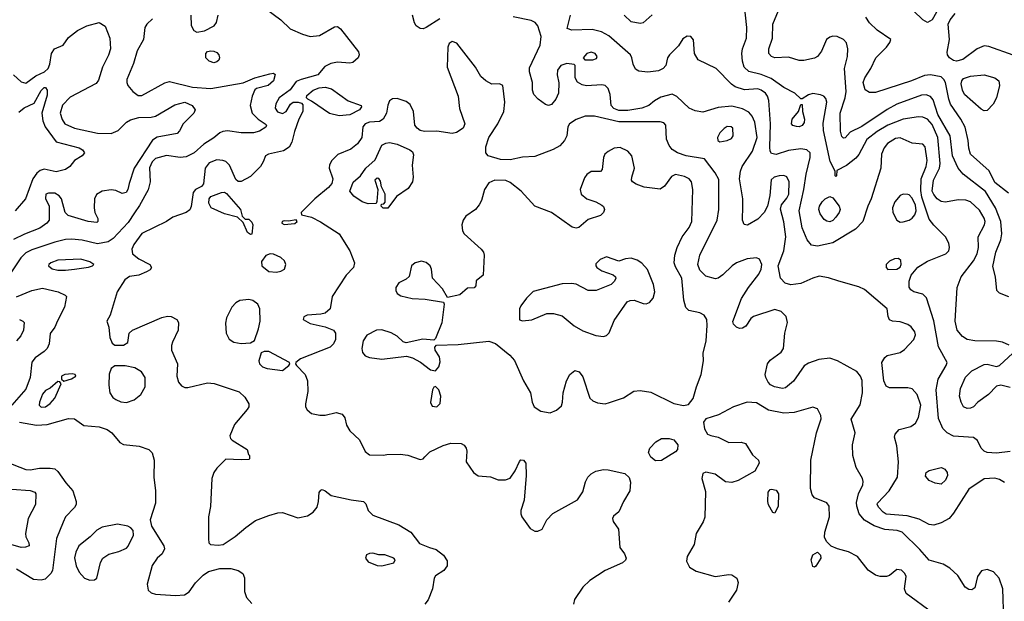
# Model space of a CAD drawing. Extents: x 1173029 to 1307123, y 522559 to 678521.
# Tile 292 of 623: x 1266446 to 1272887, y 533103 to 536905. Entities that reach past the tile are written whole.
import ezdxf

# ---------------------------------------------------------------- set-up
doc = ezdxf.new("R2010")
doc.units = 0

msp = doc.modelspace()

# ---------------------------------------------------------------- linework, layer by layer
at = {"layer": '0CON10XD'}
for points in [[(1268045, 536983.8), (1268154.1, 536904.1), (1268215.6, 536845.6), (1268295, 536810.5), (1268345, 536796), (1268407.4, 536802.6), (1268505, 536857.5), (1268525, 536860.8), (1268545, 536846.2), (1268663.1, 536695), (1268667.1, 536675), (1268660.8, 536655), (1268625, 536625.6), (1268605, 536620.6), (1268525, 536628.2), (1268480.7, 536619.3), (1268441.7, 536598.3), (1268395.9, 536544.1), (1268286.7, 536515), (1268255, 536500), (1268214.1, 536445.9), (1268143.6, 536395), (1268120.4, 536355), (1268117.1, 536327.1), (1268132.4, 536302.4), (1268165, 536292.8), (1268189.4, 536305), (1268217.1, 536352.9), (1268235, 536365.8), (1268267, 536367), (1268289.2, 536359.2), (1268298, 536348), (1268297.8, 536305), (1268270.8, 536255), (1268242.5, 536175), (1268226.5, 536103.5), (1268208, 536072), (1268171.7, 536048.3), (1268072.5, 536025), (1268053.3, 536015), (1268038.8, 535975), (1268020, 535945), (1267955, 535880.8), (1267895, 535848), (1267875, 535846.7), (1267859.5, 535859.5), (1267817.5, 535955), (1267795, 535977.5), (1267775, 535985.6), (1267735, 535988.5), (1267685, 535968.5), (1267658.8, 535935), (1267648.2, 535831.8), (1267634.5, 535815.5), (1267595, 535794.4), (1267581.5, 535775), (1267567.1, 535682.9), (1267558, 535662), (1267535.3, 535644.7), (1267446.6, 535613.4), (1267405, 535585.6)], [(1272918, 534778), (1272875, 534796.4), (1272835, 534803.6), (1272695, 534805.4), (1272644.7, 534814.7), (1272613.5, 534833.5), (1272578.9, 534875), (1272564.6, 534935), (1272578.1, 535155), (1272605.6, 535225), (1272685, 535328.9), (1272710, 535375), (1272718, 535415), (1272715.5, 535485), (1272758, 535565), (1272761.3, 535585), (1272755, 535607.1), (1272725, 535659.4), (1272665, 535713.3), (1272635, 535724.4), (1272585, 535726.9), (1272501.7, 535711.7), (1272475, 535716.5), (1272448.1, 535735), (1272425, 535761.4), (1272415.4, 535785), (1272423.4, 535855), (1272463.5, 535935), (1272466.4, 535965), (1272452.5, 536135), (1272415, 536220.7), (1272385, 536255.8), (1272355, 536268.4), (1272325, 536270.8), (1272225, 536255.3), (1272125, 536216.2), (1272055, 536174.7), (1271987.8, 536122.2), (1271935.2, 536024.8), (1271915, 535999.6), (1271855, 535952.1), (1271791.7, 535918.3), (1271790, 535885), (1271785, 535880), (1271780, 535885), (1271780, 535915), (1271748.2, 535978.2), (1271705, 536180), (1271701.9, 536228.1), (1271725.4, 536365), (1271719.8, 536389.8), (1271706, 536405), (1271684.5, 536414.5), (1271635, 536421.8), (1271605, 536414.4), (1271565, 536386.7), (1271555, 536387.5), (1271517.5, 536425), (1271445, 536462.2), (1271361.3, 536521.3), (1271297.4, 536547.4), (1271215, 536567.3), (1271185, 536594.2), (1271173.6, 536635), (1271169.5, 536685), (1271174.4, 536715), (1271200, 536785), (1271202.9, 536855), (1271184.4, 537014.4)], [(1272915.6, 535094.4), (1272855, 535116.2), (1272838, 535135), (1272829.4, 535225), (1272811.9, 535291.9), (1272831.3, 535385), (1272864.6, 535465), (1272871.8, 535505), (1272864, 535585), (1272829.7, 535675), (1272765, 535782.2), (1272618.1, 535895), (1272584.7, 535934.7), (1272549, 536015), (1272533.8, 536145), (1272452.4, 536285), (1272421.1, 536381.1), (1272403.4, 536403.4), (1272375, 536414.6), (1272345, 536412.5), (1272185, 536352.7), (1272120.9, 536319.1), (1271955, 536207.4), (1271879.5, 536170.5), (1271845, 536132), (1271835, 536130), (1271825, 536142), (1271814.6, 536175.4), (1271813.7, 536293.7), (1271847, 536395), (1271852.8, 536435), (1271840.8, 536585), (1271860.5, 536665), (1271862.5, 536715), (1271853.6, 536753.6), (1271836, 536775), (1271792.5, 536795), (1271765, 536796.9), (1271745, 536791.2), (1271724.6, 536775), (1271691.1, 536698.9), (1271665.8, 536665), (1271645, 536654.5), (1271575, 536638.1), (1271545, 536638.6), (1271475, 536660.8), (1271385, 536656.5), (1271362.9, 536665), (1271347.3, 536685), (1271346.2, 536715), (1271370, 536785), (1271373.7, 536876.3), (1271409.2, 536965)], [(1272443.3, 536955), (1272415, 536904), (1272385, 536886.2), (1272355, 536903.8), (1272293, 536963)], [(1267315, 536910), (1267276.7, 536875), (1267263.5, 536855), (1267254.6, 536775.4), (1267215, 536702.5), (1267191.1, 536618.9), (1267146.5, 536515), (1267145.6, 536495), (1267153.3, 536475), (1267186, 536435), (1267220.2, 536410.2), (1267245, 536408.9), (1267395, 536493.1), (1267425, 536500.6), (1267575, 536463.7), (1267695, 536454.6), (1267907.5, 536492.5), (1267983.3, 536525), (1268081.7, 536551.7), (1268106.4, 536556.4), (1268117, 536547), (1268106.5, 536505), (1268071.4, 536475), (1267995.6, 536454.4), (1267984.3, 536445.7), (1267965.5, 536404.5), (1267952.5, 536345), (1267965.5, 536295), (1268005.7, 536255.7), (1268050.8, 536225), (1268059.2, 536215), (1268056.6, 536203.4), (1268013.9, 536176.1), (1267974.6, 536165.4), (1267895, 536165.4), (1267805, 536177.7), (1267775, 536173.6), (1267754.2, 536165), (1267715, 536132.1), (1267649.5, 536090.5), (1267586.7, 536035), (1267535, 536008), (1267495, 536004), (1267405, 536018.2), (1267335, 535998.4), (1267311.4, 535975), (1267294.2, 535935.8), (1267298.2, 535845), (1267286.5, 535793.5), (1267230.1, 535689.9), (1267197.6, 535642.4), (1267155, 535580), (1267057.3, 535475), (1267025, 535453.2), (1266955, 535440), (1266855, 535463.3), (1266785, 535470.3), (1266745, 535467.1), (1266675, 535451.2), (1266525, 535401.6), (1266485, 535380.4), (1266452.5, 535347.5), (1266370.8, 535225)], [(1267564.3, 536935), (1267567.1, 536867.1), (1267583.8, 536835), (1267605, 536823.9), (1267655, 536833.2), (1267718.8, 536865), (1267734.1, 536885.9), (1267744, 536935)], [(1269195, 536910.6), (1269105, 536854.4), (1269085, 536845.6), (1269065, 536847.1), (1269040, 536865), (1269028, 536885), (1269016, 536935)], [(1272888.8, 533878.8), (1272855, 533900), (1272825, 533907.1), (1272755, 533904.4), (1272655, 533836.9), (1272555, 533680), (1272525.5, 533644.5), (1272475, 533615.8), (1272425, 533600), (1272395, 533604.2), (1272330.8, 533640.8), (1272250.5, 533660.5), (1272115, 533672.2), (1272093.6, 533685), (1272066.1, 533715), (1272056, 533735), (1272057.3, 533745), (1272134.8, 533825.2), (1272188.9, 533915), (1272195.8, 534015), (1272185, 534120), (1272168.6, 534175), (1272172.5, 534195), (1272198.8, 534225), (1272275, 534245.4), (1272305, 534267.8), (1272325.3, 534305), (1272341.1, 534385), (1272317.5, 534455), (1272285, 534490.9), (1272255, 534497.9), (1272135, 534499.2), (1272115, 534508.8), (1272099.5, 534545), (1272086.6, 534663.4), (1272105, 534696), (1272120.4, 534709.6), (1272205, 534729.1), (1272235, 534749.4), (1272294.4, 534815), (1272305.4, 534844.6), (1272302.5, 534865), (1272277.9, 534897.9), (1272255, 534913.3), (1272205, 534930), (1272155, 534934.3), (1272135, 534943.8), (1272126.2, 534965), (1272120, 535015), (1271971.5, 535141.5), (1271935, 535159.1), (1271804, 535195), (1271737.4, 535217.4), (1271675, 535227.5), (1271635, 535216.4), (1271555, 535179.6), (1271491.1, 535171.1), (1271453, 535183), (1271423.3, 535215), (1271407.9, 535295), (1271443.8, 535395), (1271457.1, 535485), (1271443.7, 535583.7), (1271422.8, 535667.2), (1271430, 535695), (1271465, 535739.4), (1271476.5, 535765), (1271479.4, 535845), (1271465, 535877.5), (1271445, 535887.1), (1271415, 535885.3), (1271381.4, 535875), (1271362.2, 535857.8), (1271352.7, 535755), (1271336.9, 535685), (1271315.2, 535644.8), (1271275, 535601.1), (1271207.6, 535562.4), (1271185, 535566.2), (1271174.5, 535594.5), (1271176.5, 535685), (1271175.4, 535735), (1271154.7, 535864.7), (1271162.1, 535915), (1271172.1, 535945), (1271238.8, 536045), (1271270.3, 536135), (1271254.8, 536234.8), (1271236.6, 536275), (1271215, 536300.8), (1271175, 536323.4), (1271105, 536338.8), (1271015, 536331.7), (1270915, 536301.6), (1270865, 536308.5), (1270825, 536327.7), (1270745, 536403.8), (1270715, 536418.2), (1270640.8, 536399.2), (1270597.5, 536375), (1270560.8, 536345), (1270515, 536326.9), (1270425, 536312.5), (1270365, 536312.2), (1270333.1, 536325), (1270314.5, 536345), (1270309.5, 536415), (1270295.5, 536455.5), (1270275, 536476), (1270255, 536480), (1270153, 536473), (1270125, 536478.8), (1270095, 536496.7), (1270080, 536525), (1270080, 536605), (1270072.5, 536612.5), (1270025, 536618.1), (1269985, 536606.5), (1269963.9, 536576.1), (1269962.2, 536545), (1269973, 536493), (1269971.4, 536425), (1269952.2, 536385), (1269925, 536351.4), (1269905, 536344.4), (1269885, 536350.5), (1269836.9, 536385), (1269808.6, 536415), (1269801.1, 536445), (1269800.6, 536495), (1269780.9, 536565), (1269780.2, 536589.8), (1269851.2, 536738.8), (1269858.2, 536795), (1269835, 536864.2), (1269816.8, 536886.8), (1269790.8, 536900.8), (1269675, 536923.8)], [(1272925, 534081.5), (1272835, 534071.8), (1272775, 534076.4), (1272755, 534083.5), (1272735.5, 534105), (1272710.6, 534155), (1272685, 534174.4), (1272555, 534181.4), (1272513.2, 534203.2), (1272485, 534232), (1272457.4, 534297.4), (1272440.4, 534485), (1272454.6, 534555.4), (1272507.5, 534645), (1272513.3, 534665), (1272457, 534767), (1272426.8, 534936.8), (1272377, 535087), (1272355, 535111.4), (1272295, 535126.9), (1272275, 535139.2), (1272265.5, 535155.5), (1272264.7, 535195), (1272277.3, 535235), (1272322, 535288), (1272385, 535326), (1272505, 535374.5), (1272523.1, 535395), (1272528.6, 535415), (1272524.4, 535445), (1272503.1, 535485), (1272425, 535560.9), (1272395, 535600), (1272347.6, 535745), (1272341.6, 535788.4), (1272343.2, 535865), (1272375, 535946.2), (1272381.5, 535985), (1272369.4, 536075), (1272355, 536090.8), (1272285, 536098.2), (1272205, 536133.2), (1272175, 536127.7), (1272123.6, 536096.4), (1272101.7, 536068.3), (1272084.1, 536025.9), (1272078.5, 535935), (1272016.7, 535733.3), (1271993.8, 535685), (1271960.6, 535585), (1271914.1, 535535.9), (1271765, 535446.2), (1271665, 535425.5), (1271625, 535431.4), (1271596.8, 535466.8), (1271565.2, 535545.2), (1271544.7, 535654.7), (1271575.4, 535795), (1271590, 535895), (1271617.8, 536005), (1271616.9, 536035), (1271596.2, 536055), (1271555, 536061.8), (1271475, 536050.3), (1271395, 536023.8), (1271365, 536029.4), (1271355.4, 536045.4), (1271352.6, 536072.6), (1271358.3, 536225), (1271345.9, 536375.9), (1271337.3, 536405), (1271323.8, 536425), (1271296.5, 536445), (1271275, 536452.2), (1271187.4, 536447.4), (1271125.9, 536465.9), (1271102.7, 536482.7), (1271002.9, 536585), (1270885, 536642.2), (1270860, 536685), (1270852.8, 536772.8), (1270835.4, 536795.4), (1270812.2, 536797.8), (1270785, 536780.8), (1270755, 536734), (1270696, 536675), (1270684, 536655), (1270672, 536605), (1270656, 536585), (1270625, 536570.5), (1270555, 536561.5), (1270495, 536568.9), (1270475, 536580.8), (1270458.1, 536615), (1270451.1, 536655), (1270441.1, 536675), (1270300.6, 536800.6), (1270252.9, 536825), (1270190.9, 536840.9), (1270056.9, 536836.9), (1270026.7, 536846.7), (1270048.2, 536935)], [(1270583.7, 536936.3), (1270525, 536884), (1270505, 536880), (1270445, 536892.2), (1270399.4, 536935)], [(1272915, 535770.5), (1272825, 535840), (1272787, 535917), (1272666.8, 536025), (1272654.2, 536064.2), (1272650.9, 536115), (1272631.5, 536201.5), (1272602.9, 536255), (1272535, 536352.2), (1272523.3, 536385), (1272502, 536495), (1272492.5, 536515), (1272475, 536531.8), (1272405, 536544.1), (1272365, 536540), (1272280, 536505), (1272045, 536428.5), (1272005, 536428.9), (1271976.9, 536446.9), (1271963.5, 536493.5), (1271974.2, 536525), (1272013.9, 536585), (1272047.5, 536655), (1272116.7, 536725), (1272138.9, 536755), (1272144.4, 536775), (1272056, 536836), (1272005.2, 536885.2), (1271980.8, 536920.8)], [(1272944.2, 536674.2), (1272785, 536730), (1272755, 536735.3), (1272708.5, 536715), (1272615.9, 536644.1), (1272575, 536633.8), (1272555, 536637.7), (1272529.5, 536655), (1272516.4, 536675), (1272513.8, 536693.8), (1272528.4, 536775), (1272518.9, 536875), (1272533.3, 536905), (1272565.3, 536944.7)], [(1266405, 536545.6), (1266455, 536498.5), (1266485, 536490.5), (1266551.3, 536538.7), (1266607.7, 536565), (1266632.4, 536585), (1266643.6, 536615), (1266652.9, 536685), (1266673.6, 536715), (1266730.5, 536739.5), (1266765, 536788.9), (1266824.8, 536835.2), (1266884, 536865), (1266965, 536886.8), (1267003.8, 536863.8), (1267034.4, 536785), (1267039.4, 536715), (1267026.2, 536673.8), (1266987.5, 536595), (1266960.2, 536509.8), (1266945, 536487.1), (1266775, 536398.2), (1266725, 536345.6), (1266710.4, 536295), (1266723.1, 536253.1), (1266741.5, 536225), (1266805, 536197), (1266955, 536162.8), (1267045, 536160.6), (1267089, 536181), (1267143.5, 536235), (1267169.4, 536250.6), (1267225, 536265.8), (1267305, 536268.8), (1267334.6, 536275.4), (1267461, 536349), (1267525, 536365.3), (1267572.9, 536345), (1267593.5, 536315), (1267585.4, 536295), (1267515.9, 536224.1), (1267491.7, 536178.3), (1267475, 536160.8), (1267345, 536137.8), (1267315, 536116.5), (1267194.7, 535935), (1267160.9, 535835), (1267153.3, 535795), (1267142.5, 535775), (1267115, 535767.8), (1267075, 535788.9), (1267045, 535793.6), (1266985, 535783.1), (1266947.6, 535762.4), (1266934.3, 535735), (1266932.9, 535675), (1266938, 535645), (1266957.1, 535605), (1266955.7, 535585), (1266949.7, 535580.3), (1266892.5, 535585), (1266762.5, 535625), (1266744.1, 535644.1), (1266718.8, 535735), (1266704.3, 535754.3), (1266675, 535770.8), (1266635, 535771.2), (1266616.4, 535763.6), (1266614.1, 535735.9), (1266638.8, 535685), (1266638, 535595), (1266622.5, 535575), (1266577.2, 535542.8), (1266476.9, 535503.1), (1266405, 535467.3)], [(1272884.1, 532984.1), (1272876.9, 533185), (1272852.9, 533255), (1272815.7, 533295), (1272775, 533310.7), (1272737.9, 533302.1), (1272711.1, 533265), (1272695, 533190), (1272675, 533178.1), (1272655, 533180), (1272630.6, 533195), (1272582.1, 533272.1), (1272530.1, 533320.1), (1272486.3, 533346.3), (1272395, 533372.1), (1272335, 533442.2), (1272218.1, 533555), (1272186.3, 533566.3), (1272105, 533572.5), (1272035, 533596.8), (1271972.8, 533632.8), (1271937.9, 533675), (1271921.2, 533725), (1271920.5, 533749.5), (1271932.2, 533805), (1271961.2, 533865), (1271963.3, 533885), (1271958.8, 533905), (1271918, 533978), (1271896.2, 534056.2), (1271893.5, 534126.5), (1271911.5, 534205), (1271885.5, 534294.5), (1271943.5, 534386.5), (1271958.7, 534465), (1271956.2, 534546.2), (1271945.2, 534575.2), (1271921.9, 534605), (1271795, 534676), (1271745, 534693.4), (1271674.5, 534684.5), (1271605, 534658.9), (1271578, 534642), (1271507.4, 534542.6), (1271455, 534498.1), (1271435, 534493.5), (1271384, 534504), (1271357.7, 534517.7), (1271342.1, 534535), (1271326.2, 534565), (1271322.9, 534585), (1271337.1, 534655), (1271355, 534678.2), (1271428.3, 534731.7), (1271443.1, 534755), (1271450.5, 534855), (1271467.9, 534925), (1271459.1, 534965), (1271427.6, 534997.6), (1271385, 535009.6), (1271246.3, 534963.7), (1271229.3, 534950.7), (1271195, 534902.5), (1271175, 534888), (1271155, 534886), (1271134.4, 534894.4), (1271116, 534915), (1271112.1, 534932.1), (1271168.5, 535081.5), (1271213.9, 535155), (1271280.8, 535240.8), (1271295.9, 535275), (1271300.9, 535305), (1271285, 535339.4), (1271265, 535347.3), (1271205, 535340.8), (1271135.3, 535314.7), (1271105.7, 535295), (1271045, 535237.1), (1271015, 535215.8), (1270998.7, 535211.3), (1270935, 535228.6), (1270895, 535268.6), (1270882.9, 535305), (1270894.6, 535365), (1271009.2, 535595), (1271019.3, 535665), (1271020.2, 535860.2), (1270995.5, 535905), (1270925.8, 535995.8), (1270804.8, 536014.8), (1270750, 536035), (1270715, 536055.6), (1270693.7, 536083.7), (1270677.5, 536125), (1270673.1, 536215), (1270660.4, 536230.4), (1270635, 536238.2), (1270365, 536236.6), (1270205, 536273.5), (1270144.8, 536275.2), (1270085, 536253.1), (1270041.9, 536225), (1270031.5, 536205), (1270025.6, 536145), (1270010.6, 536115), (1269978.5, 536081.5), (1269935, 536055.6), (1269815, 536011.4), (1269735, 536007.1), (1269655, 535989.1), (1269590.5, 535990.5), (1269511.2, 536015), (1269495.8, 536035.8), (1269494.2, 536074.2), (1269515.8, 536135), (1269572.9, 536225), (1269611.9, 536305), (1269619.5, 536365), (1269605.7, 536475.7), (1269585, 536486.2), (1269535, 536484.3), (1269494.5, 536504.5), (1269463.2, 536533.2), (1269426.9, 536595), (1269305, 536752.5), (1269275, 536763.3), (1269255, 536750), (1269246.2, 536725), (1269241.4, 536595), (1269314.6, 536404.6), (1269323.5, 536325), (1269357.5, 536225), (1269346.2, 536195), (1269302.6, 536167.4), (1269275, 536161.5), (1269175, 536177.2), (1269094.1, 536174.1), (1269065, 536181.5), (1269045.2, 536195.2), (1269031.5, 536215), (1269021.2, 536305), (1268999.8, 536349.8), (1268975, 536371.1), (1268915, 536388.9), (1268885, 536388.6), (1268865.5, 536374.5), (1268853.1, 536346.9), (1268845.3, 536294.7), (1268824.2, 536255), (1268799.4, 536240.6), (1268735, 536234.7), (1268705, 536224.6), (1268690.4, 536205), (1268683.9, 536135), (1268655.6, 536094.4), (1268612.1, 536057.9), (1268525.9, 536024.1), (1268486.7, 535985), (1268473, 535957), (1268470, 535935), (1268494, 535865), (1268488, 535835), (1268465, 535808), (1268376, 535735), (1268287.5, 535645), (1268290, 535630), (1268355, 535613.3), (1268414.5, 535584.5), (1268536.4, 535505), (1268605.6, 535395), (1268635.8, 535315), (1268629.2, 535285), (1268582.2, 535235), (1268488.8, 535095), (1268476.1, 535013.9), (1268445, 534986.7), (1268415, 534980), (1268326.1, 534973.9), (1268305, 534962.5), (1268300, 534945), (1268345, 534919.2), (1268445, 534898), (1268497.5, 534875), (1268511.2, 534855), (1268511.2, 534815), (1268498.8, 534785), (1268476.2, 534765), (1268282.8, 534687.2), (1268252.5, 534665), (1268250, 534655), (1268256.2, 534645), (1268312.5, 534585), (1268327.5, 534545), (1268330.5, 534475), (1268314.5, 534394.5), (1268315.6, 534375), (1268325.7, 534355), (1268355, 534330), (1268408.9, 534318.9), (1268445, 534319.1), (1268515, 534336.4), (1268555.5, 534325.5), (1268572.2, 534302.2), (1268584.4, 534255), (1268606.4, 534216.4), (1268669.1, 534159.1), (1268705, 534081.2), (1268735, 534061.2), (1268825, 534057.5), (1268847, 534063), (1268935, 534063.8), (1268985, 534059.2), (1269065, 534030), (1269085, 534034.2), (1269097, 534047), (1269129.8, 534080.2), (1269215, 534122.1), (1269266.4, 534136.4), (1269334.4, 534134.4), (1269353.4, 534123.4), (1269367.5, 534105), (1269371.4, 534085), (1269366.9, 534015), (1269414.6, 533944.6), (1269445, 533924), (1269525, 533916), (1269576.4, 533896.4), (1269623.6, 533896.4), (1269655, 533908.8), (1269688, 533955), (1269715, 534017.5), (1269725, 534026.7), (1269742.5, 534025), (1269756.2, 534005), (1269760, 533925), (1269745.8, 533765), (1269723.6, 533696.4), (1269723.3, 533675), (1269730, 533655), (1269785, 533578.8), (1269815, 533562), (1269835, 533562), (1269863.3, 533575), (1269893.3, 533635), (1269933.7, 533676.3), (1270095, 533765.8), (1270130.7, 533819.3), (1270146.3, 533883.7), (1270163.3, 533915), (1270185, 533936.5), (1270215, 533952.9), (1270265, 533963.9), (1270295, 533963.2), (1270405, 533937.5), (1270432.7, 533912.7), (1270442.3, 533882.3), (1270438.1, 533825), (1270395.6, 533755), (1270365, 533686.7), (1270330.8, 533659.2), (1270323.3, 533645), (1270328.8, 533625), (1270363.8, 533575), (1270371.2, 533455), (1270402.3, 533412.3), (1270413.8, 533385), (1270408.8, 533371.2), (1270390, 533355), (1270275, 533303.3), (1270175, 533238.2), (1270129.1, 533195), (1270074.6, 533115), (1270068.8, 533085)], [(1267715, 536624), (1267685, 536634.3), (1267662.9, 536655), (1267662.9, 536685), (1267675, 536696.7), (1267695, 536702.2), (1267715, 536699.5), (1267735, 536690), (1267747.5, 536675), (1267753.8, 536655), (1267748.8, 536641.2), (1267735, 536628.8), (1267715, 536624)], [(1270143.3, 536643.3), (1270195, 536643.8), (1270218.3, 536651.7), (1270223.3, 536665), (1270210, 536685), (1270185, 536693.8), (1270155, 536683.3), (1270132.5, 536655), (1270143.3, 536643.3)], [(1272755, 536309.4), (1272735, 536320), (1272627.5, 536415), (1272613.6, 536445), (1272605.6, 536485), (1272608.1, 536505), (1272620.2, 536519.8), (1272665, 536536.2), (1272755, 536544.1), (1272825, 536525.3), (1272851.8, 536505), (1272855.4, 536475), (1272835.9, 536394.1), (1272815, 536352), (1272775, 536311.4), (1272755, 536309.4)], [(1266439.4, 536300.6), (1266475, 536328.2), (1266540.2, 536359.8), (1266585, 536443.1), (1266605, 536460.8), (1266615, 536461.2), (1266624.4, 536444.4), (1266625, 536412.5), (1266591.2, 536295), (1266596.9, 536245), (1266611.2, 536205), (1266685, 536106.9), (1266835, 536068.1), (1266856, 536055), (1266868.8, 536035), (1266853.3, 536015), (1266805, 535984), (1266774.2, 535945), (1266746.2, 535925), (1266685, 535911.4), (1266605, 535926.9), (1266580.4, 535919.6), (1266557.3, 535902.7), (1266531.2, 535865), (1266483.6, 535735), (1266415.5, 535655)], [(1268535, 536275.7), (1268471.7, 536291.7), (1268355, 536373.3), (1268330, 536385), (1268322.5, 536395), (1268325, 536410), (1268365, 536443.8), (1268405, 536460), (1268445, 536463.8), (1268485, 536453.3), (1268595, 536375.6), (1268678.8, 536345), (1268682, 536335), (1268669.2, 536315), (1268605, 536283.3), (1268535, 536275.7)], [(1271545, 536205.7), (1271527, 536207), (1271503, 536213), (1271494, 536225), (1271500, 536255), (1271541.2, 536305), (1271555, 536350), (1271565, 536350), (1271567.5, 536305), (1271578.9, 536255), (1271577.9, 536232.1), (1271565, 536213.3), (1271545, 536205.7)], [(1271025, 536107.5), (1271075, 536114.3), (1271101.7, 536128.3), (1271113.8, 536145), (1271110, 536195), (1271100, 536205), (1271075, 536205.8), (1271055, 536193.3), (1271026.7, 536165), (1271010, 536135), (1271012.5, 536115), (1271025, 536107.5)], [(1268855, 535672.5), (1268823, 535673), (1268810, 535685), (1268811.7, 535698.3), (1268828.3, 535701.7), (1268837.5, 535712.5), (1268836.4, 535763.6), (1268812, 535812), (1268805, 535850), (1268795, 535866.2), (1268785, 535870), (1268770, 535855), (1268788.8, 535795), (1268783, 535717), (1268777, 535703), (1268725, 535701.9), (1268685, 535714.6), (1268630.6, 535750.6), (1268606.2, 535785), (1268627.7, 535842.3), (1268675.7, 535884.3), (1268710, 535935), (1268770.6, 535989.4), (1268815, 536083.8), (1268841.2, 536098.8), (1268865, 536101.4), (1268915, 536090.5), (1268998.8, 536055), (1269015, 536041.2), (1269022.7, 536022.7), (1269012.2, 535955), (1269020, 535875), (1269014.4, 535845), (1268987.8, 535802.2), (1268910, 535750), (1268855, 535672.5)], [(1269915, 534334.4), (1269957.8, 534352.2), (1269989.7, 534380.3), (1269997.5, 534405), (1270000.8, 534465), (1270022.5, 534545), (1270044, 534585), (1270078.3, 534611.7), (1270105, 534603.8), (1270129.3, 534569.3), (1270175, 534431.2), (1270195, 534412.5), (1270225, 534399.4), (1270275, 534394.4), (1270305, 534401.9), (1270395, 534432.9), (1270464.1, 534475.9), (1270505, 534480.6), (1270575, 534469.6), (1270725, 534395.4), (1270787.3, 534382.7), (1270821.4, 534388.6), (1270852.4, 534427.6), (1270873.8, 534505), (1270904.4, 534585), (1270920, 534675), (1270916.2, 534725), (1270936.7, 534805), (1270943.7, 534906.3), (1270940, 534945), (1270922.8, 534972.8), (1270895, 534988.1), (1270823.3, 535005), (1270802.6, 535022.6), (1270790.9, 535070.9), (1270776.5, 535215), (1270735, 535288.6), (1270727.5, 535315), (1270732.1, 535365), (1270747.3, 535415), (1270780, 535485), (1270825, 535547.1), (1270843.8, 535585), (1270849.5, 535795), (1270841.1, 535845), (1270824.3, 535865), (1270795, 535880.8), (1270735, 535893.2), (1270709.2, 535880.8), (1270665, 535817.7), (1270635, 535797.5), (1270530.8, 535810.8), (1270479.1, 535829.1), (1270454.5, 535844.5), (1270448.6, 535855), (1270449.4, 535875), (1270468.8, 535935), (1270449.5, 536015), (1270424.7, 536044.7), (1270375, 536069.6), (1270335, 536064.6), (1270296, 536044), (1270274.6, 536025.4), (1270265.7, 536005), (1270256, 535925), (1270245, 535912.5), (1270185, 535912), (1270156.8, 535893.2), (1270139.7, 535870.3), (1270111.4, 535795), (1270118.6, 535765), (1270155, 535734.4), (1270215, 535714.4), (1270255, 535692), (1270265, 535683.3), (1270270.8, 535665), (1270264, 535645), (1270245, 535624), (1270165, 535598.9), (1270103.3, 535546.7), (1270085, 535543.1), (1270059.8, 535549.8), (1269923.7, 535643.7), (1269815, 535685.4), (1269726.2, 535785), (1269655, 535840.3), (1269625, 535854.7), (1269555, 535856.1), (1269515, 535838.1), (1269486.2, 535795), (1269466.7, 535723.3), (1269451.9, 535695), (1269427.5, 535665), (1269365, 535620), (1269346, 535594), (1269338.2, 535565), (1269342.9, 535525), (1269353.8, 535505), (1269464.2, 535404.2), (1269478.8, 535385), (1269483.8, 535365), (1269477.5, 535235), (1269431.7, 535198.3), (1269430, 535165), (1269418.3, 535151.7), (1269375, 535150), (1269325, 535106.7), (1269245, 535090), (1269211.2, 535145), (1269146, 535215), (1269140, 535275), (1269132, 535295), (1269105, 535316.7), (1269075, 535326.5), (1269033.8, 535315), (1269008, 535295), (1268994.1, 535225.9), (1268975, 535208.8), (1268925.9, 535184.1), (1268906.2, 535155), (1268906, 535135), (1268914, 535115), (1268939.7, 535099.7), (1269013.3, 535083.3), (1269098.8, 535078.8), (1269218.3, 535058.3), (1269222.5, 535045), (1269206.4, 534923.6), (1269165, 534820), (1269155, 534810), (1269083.1, 534816.9), (1268975, 534792.9), (1268955, 534799.2), (1268915, 534835.6), (1268875, 534858.9), (1268815, 534878.2), (1268778.8, 534875), (1268717.1, 534842.9), (1268692.5, 534805), (1268684.7, 534755), (1268688.5, 534728.5), (1268705, 534708.5), (1268735, 534697.1), (1268815, 534686.2), (1268976.4, 534706.4), (1269015, 534694.3), (1269067, 534667), (1269132.5, 534615), (1269165, 534608.8), (1269188, 534635), (1269197.3, 534667.3), (1269191.7, 534701.7), (1269163.8, 534745), (1269162.5, 534765), (1269171.7, 534778.3), (1269315, 534781.4), (1269515, 534804.4), (1269557.9, 534787.9), (1269652.1, 534712.1), (1269683.3, 534676.7), (1269742.1, 534545), (1269787.8, 534465), (1269798.9, 534405), (1269812.2, 534375), (1269855, 534346.5), (1269915, 534334.4)], [(1267955, 535500), (1267935, 535513.3), (1267908.3, 535578.3), (1267870, 535615), (1267785, 535635.5), (1267698.8, 535675), (1267682, 535705), (1267686.2, 535735), (1267695, 535750), (1267765, 535776.2), (1267785, 535777.5), (1267799.5, 535769.5), (1267891.2, 535665), (1267901.7, 535621.7), (1267921.7, 535601.7), (1267945, 535600), (1267965, 535582.5), (1267970, 535565), (1267965, 535503.8), (1267955, 535500)], [(1271745, 535584.5), (1271725, 535587.1), (1271708.9, 535598.9), (1271683.3, 535635), (1271674.5, 535665), (1271677.5, 535685), (1271695, 535714.3), (1271715.5, 535734.5), (1271745, 535750), (1271765, 535740), (1271806.7, 535685), (1271813.3, 535665), (1271807.5, 535645), (1271785, 535613.1), (1271765, 535592.2), (1271745, 535584.5)], [(1272205, 535582.2), (1272225, 535583.3), (1272265, 535594.4), (1272285, 535607.1), (1272301.2, 535628.8), (1272310, 535655), (1272305, 535691.9), (1272285, 535737.5), (1272265, 535760), (1272255, 535763.3), (1272225, 535764.2), (1272205, 535755.8), (1272171.5, 535715), (1272154.5, 535675), (1272158.5, 535645), (1272184.4, 535595), (1272205, 535582.2)], [(1267405, 535585.6), (1267245, 535507.9), (1267192.7, 535435), (1267178.9, 535405), (1267184.4, 535375), (1267225, 535341.8), (1267296.2, 535305), (1267308.8, 535285), (1267299.4, 535270.6), (1267274.3, 535255.7), (1267225, 535235.8), (1267165, 535225.5), (1267133.3, 535205), (1267083.8, 535125), (1267037.3, 534972.7), (1267016.7, 534935), (1267028.6, 534895), (1267035, 534827.5), (1267049.5, 534789.5), (1267067, 534777), (1267125, 534777.5), (1267152.5, 534795), (1267162.5, 534855), (1267182.5, 534875), (1267375, 534958.6), (1267413.2, 534966.8), (1267437.5, 534965), (1267473.8, 534945), (1267483.8, 534925), (1267483.3, 534875), (1267445, 534797.5), (1267438.1, 534775), (1267438.9, 534745), (1267478.1, 534655), (1267473.7, 534573.7), (1267485, 534536.2), (1267505, 534512.5), (1267525, 534501.4), (1267545, 534500), (1267675, 534530.7), (1267716.9, 534526.9), (1267882.4, 534472.4), (1267918.1, 534438.1), (1267944.6, 534394.6), (1267944.5, 534375), (1267933.3, 534356.7), (1267851.3, 534258.7), (1267820, 534185), (1267825, 534166.7), (1267835.5, 534155.5), (1267933.3, 534095), (1267942.5, 534062.5), (1267950, 534055), (1267950, 534035), (1267945, 534030), (1267895, 534026.7), (1267795, 534031.2), (1267735, 533974), (1267715.6, 533945), (1267702.5, 533905), (1267693, 533723), (1267681.5, 533655), (1267681.2, 533511.2), (1267682.5, 533485), (1267694.1, 533474.1), (1267745, 533470), (1267777.5, 533475), (1267855, 533525.7), (1267924.2, 533585.8), (1267989.3, 533630.7), (1268075, 533664.6), (1268135, 533680.9), (1268165, 533682.5), (1268265, 533648.1), (1268327.9, 533662.1), (1268366.2, 533685), (1268390.9, 533719.1), (1268400.8, 533755), (1268403.8, 533815), (1268415, 533830), (1268425, 533833.3), (1268445, 533826), (1268483.7, 533793.7), (1268615, 533765.7), (1268695, 533756.2), (1268709.5, 533739.5), (1268726, 533696), (1268755.9, 533665.9), (1268925, 533603.1), (1269005, 533553.8), (1269061.2, 533481.2), (1269125.5, 533454.5), (1269170.4, 533440.4), (1269218.2, 533405), (1269242.5, 533367.5), (1269241.4, 533335), (1269221.2, 533305), (1269165, 533270), (1269157.1, 533255), (1269146.5, 533185), (1269117, 533113), (1269095.5, 533084.5)], [(1268175, 535566.2), (1268245, 535573.8), (1268260, 535585), (1268255, 535597.5), (1268205, 535588.8), (1268175, 535590), (1268162, 535585), (1268160, 535575), (1268175, 535566.2)], [(1268125, 535254.6), (1268155, 535260.4), (1268177.5, 535275), (1268187.7, 535305), (1268178.1, 535328.1), (1268155, 535351.1), (1268105, 535373.3), (1268085, 535374.4), (1268055, 535362.9), (1268028.2, 535325), (1268030, 535295), (1268075, 535259.6), (1268125, 535254.6)], [(1270265, 534834.4), (1270285, 534840.8), (1270302.7, 534857.3), (1270335, 534938), (1270419.7, 535060.3), (1270439.7, 535070.3), (1270465, 535071.1), (1270525, 535050), (1270545, 535048.6), (1270565, 535055.8), (1270589.4, 535085), (1270600, 535125), (1270591.1, 535175), (1270552, 535272), (1270515, 535313.3), (1270485, 535333.6), (1270445, 535346.5), (1270408.3, 535341.7), (1270365, 535326), (1270285, 535354.4), (1270242.8, 535337.2), (1270215, 535310), (1270214.4, 535295), (1270221.9, 535285), (1270255, 535262.5), (1270327.7, 535237.7), (1270343.3, 535225), (1270346.2, 535215), (1270336.7, 535195), (1270315, 535173.3), (1270216.1, 535133.9), (1270165, 535133.8), (1270086.6, 535176.6), (1270055, 535181.5), (1269995, 535178.6), (1269878.8, 535148.8), (1269805, 535128.2), (1269760.5, 535085), (1269723.5, 535035), (1269715.6, 535015), (1269715, 534943.8), (1269735, 534936), (1269795, 534942.9), (1269895, 534983.5), (1269937.5, 534985), (1269995, 534968.5), (1270073.7, 534903.7), (1270130.7, 534870.7), (1270215, 534841.5), (1270265, 534834.4)], [(1266745, 535266.7), (1266805, 535274), (1266895, 535287.3), (1266921.2, 535295), (1266931.2, 535305), (1266905, 535323.1), (1266845, 535338.5), (1266695, 535333.8), (1266648.6, 535315), (1266635.8, 535305), (1266634.3, 535295), (1266657.4, 535277.4), (1266695, 535268.2), (1266745, 535266.7)], [(1272125, 535271.2), (1272185, 535273.8), (1272205, 535287.8), (1272212.7, 535305), (1272209.8, 535329.8), (1272195, 535343.1), (1272169.3, 535340.7), (1272135, 535327.1), (1272114.3, 535305), (1272114, 535285), (1272125, 535271.2)], [(1266425, 535092.7), (1266525, 535133.8), (1266595, 535149.1), (1266696.7, 535125), (1266742.5, 535105), (1266752.5, 535095), (1266739.2, 535025), (1266693.1, 534936.9)], [(1267895, 534787.7), (1267955, 534792.9), (1267981.1, 534808.9), (1268008.5, 534885), (1268018.7, 534935), (1268017.5, 535015), (1268002.9, 535045), (1267970.1, 535070.1), (1267945, 535075.3), (1267885, 535070.4), (1267860, 535055), (1267832.5, 535025), (1267797.7, 534955), (1267792.2, 534922.2), (1267795.5, 534855), (1267816.2, 534816.2), (1267846.7, 534796.7), (1267895, 534787.7)], [(1266693.1, 534936.9), (1266675, 534894), (1266645.6, 534854.4), (1266638.1, 534785), (1266625.6, 534755), (1266606.5, 534735), (1266547.7, 534695), (1266524.8, 534665.2), (1266514.7, 534565), (1266485, 534490.6), (1266394, 534385)], [(1266443.3, 534945), (1266466.2, 534935), (1266474, 534925), (1266469.4, 534875), (1266452, 534838), (1266425.4, 534804.6)], [(1268165, 534611.2), (1268206.7, 534645), (1268213.3, 534655), (1268210, 534665), (1268075, 534735.7), (1268044.1, 534735.9), (1268025, 534726.7), (1268010.5, 534675), (1268015.5, 534655), (1268033.1, 534635), (1268065, 534623.8), (1268165, 534611.2)], [(1272925, 534500.6), (1272865, 534515.6), (1272835, 534509.5), (1272784.3, 534455.7), (1272714.4, 534405), (1272685, 534374.3), (1272665, 534364.4), (1272645, 534363.1), (1272620.8, 534375), (1272604.5, 534404.5), (1272593.3, 534445), (1272599.6, 534495), (1272632.8, 534567.2), (1272675, 534609.3), (1272755, 534650.4), (1272775, 534652.1), (1272835, 534638.1), (1272856.4, 534643.6), (1272943.8, 534725)], [(1266735, 534542.5), (1266785, 534556.7), (1266812.5, 534575), (1266807.5, 534585), (1266789.5, 534589.5), (1266740, 534585), (1266720, 534575), (1266720, 534555), (1266735, 534542.5)], [(1267145, 534403.6), (1267195, 534418.9), (1267237.1, 534455), (1267265.6, 534505), (1267266.3, 534566.3), (1267242.4, 534602.4), (1267198.1, 534628.1), (1267135, 534642.9), (1267067.1, 534642.9), (1267044.2, 534625.8), (1267031.7, 534588.3), (1267027.7, 534515), (1267035, 534466.2), (1267055, 534435.7), (1267075, 534421.9), (1267106.3, 534406.3), (1267145, 534403.6)], [(1266585, 534372.9), (1266615, 534373.1), (1266646, 534395), (1266675, 534430), (1266717.5, 534525), (1266708.3, 534538.3), (1266695, 534540), (1266644.1, 534495.9), (1266615, 534481.2), (1266595, 534456.2), (1266574.5, 534405), (1266573.3, 534385), (1266585, 534372.9)], [(1269175, 534373.5), (1269195.8, 534395), (1269200, 534445), (1269188, 534485), (1269165, 534506.2), (1269155, 534503.3), (1269146, 534485), (1269133.2, 534403.2), (1269145, 534377.5), (1269175, 534373.5)], [(1272416.6, 533026.6), (1272244.6, 533154.6), (1272234.5, 533185), (1272244.5, 533265), (1272235.4, 533285.4), (1272215, 533306.9), (1272185, 533311.1), (1272135, 533271.9), (1272115.4, 533264.6), (1272075, 533264.5), (1272043.8, 533273.8), (1271997.4, 533307.4), (1271925.6, 533395.6), (1271867, 533427), (1271795.6, 533445.6), (1271755, 533463.8), (1271724.2, 533494.2), (1271711.7, 533521.7), (1271711.9, 533555), (1271743.1, 533655), (1271740.8, 533725), (1271725, 533747.1), (1271645, 533780), (1271629.3, 533799.3), (1271619.7, 533839.7), (1271621.3, 534025), (1271658.5, 534205), (1271688.1, 534295), (1271686.5, 534316.5), (1271665, 534361.2), (1271635, 534372), (1271512.2, 534337.8), (1271445, 534332.3), (1271345, 534352.5), (1271265, 534401.1), (1271204.2, 534404.2), (1271115, 534373.3), (1271017.1, 534322.9), (1270933.3, 534295), (1270920, 534275), (1270925, 534230), (1270946.1, 534196.1), (1270967.7, 534187.7), (1271015, 534175.8), (1271085, 534142), (1271165, 534143.8), (1271194.1, 534134.1), (1271239.7, 534059.7), (1271278.8, 534025), (1271284, 534005), (1271255, 533953.3), (1271146.8, 533893.2), (1271105, 533878.5), (1271063.3, 533883.3), (1270995, 533934), (1270935, 533946), (1270915, 533938.8), (1270909.2, 533905), (1270931.7, 533821.7), (1270927.7, 533652.3), (1270917.4, 533622.6), (1270871.4, 533545), (1270858.6, 533475), (1270811.4, 533395), (1270806.9, 533365), (1270827.5, 533325), (1270870.3, 533300.3), (1270995, 533264.7), (1271085, 533277.8), (1271105, 533275.6), (1271138, 533255), (1271145.8, 533225)], [(1266445, 534273.4), (1266555.8, 534254.2), (1266625, 534258.2), (1266765, 534298.5), (1266805, 534295.7), (1266865, 534252.9), (1266965, 534244.3), (1267018.8, 534225), (1267047.5, 534205), (1267100.5, 534140.5), (1267125, 534127.1), (1267226.4, 534116.4), (1267290, 534095), (1267312.7, 534072.7), (1267324.3, 534025), (1267322.5, 533915), (1267333.1, 533825), (1267333.1, 533745), (1267300, 533635), (1267308, 533595), (1267389.4, 533465), (1267392.9, 533445), (1267376.8, 533413.2), (1267345, 533383.8), (1267312.7, 533337.3), (1267279.2, 533215), (1267285.8, 533175), (1267305, 533158.1), (1267335, 533149.1), (1267465, 533140.7), (1267523.8, 533145), (1267555, 533165.5), (1267596.6, 533223.4), (1267645, 533273.1), (1267681.7, 533298.3), (1267755, 533318.2), (1267827.4, 533317.4), (1267874.5, 533304.5), (1267906, 533285), (1267916.8, 533256.8), (1267916.2, 533166.2), (1267928.6, 533128.6), (1267965, 533087.5)], [(1270605, 534022), (1270574.1, 534044.1), (1270560, 534075), (1270567.5, 534105), (1270607.1, 534145), (1270645, 534167.8), (1270695, 534166.9), (1270725, 534158.1), (1270751.4, 534125), (1270750, 534095), (1270735, 534079.4), (1270645, 534024.3), (1270605, 534022)], [(1266357.5, 534015), (1266485, 533964.6), (1266515, 533962), (1266575, 533973.1), (1266645, 533972.9), (1266675, 533968.8), (1266695, 533951.8), (1266747.2, 533877.2), (1266794, 533824), (1266815.5, 533755), (1266814.5, 533735), (1266804.6, 533715.4), (1266745.7, 533655), (1266730.8, 533620.8), (1266686.2, 533513.8), (1266660, 533305), (1266650, 533285), (1266611.7, 533248.3), (1266585, 533240), (1266535, 533246), (1266425, 533312.7)], [(1272475, 533869.2), (1272435, 533874.4), (1272395, 533892), (1272371.2, 533921.2), (1272376, 533945), (1272395, 533956.9), (1272465, 533975.7), (1272476.9, 533976.9), (1272497.4, 533967.4), (1272512.9, 533945), (1272514.4, 533925), (1272501.4, 533895), (1272475, 533869.2)], [(1266395, 533835.5), (1266515, 533827.3), (1266545.5, 533815.5), (1266552, 533805), (1266548.8, 533735), (1266501.9, 533645), (1266483.8, 533545), (1266486.2, 533525), (1266506.2, 533485), (1266506.7, 533465), (1266484.2, 533455.8), (1266455, 533454.4), (1266387.5, 533475)], [(1271385, 533680), (1271373, 533683), (1271345, 533732.5), (1271340, 533755), (1271342.7, 533817.3), (1271355, 533833.3), (1271365, 533836), (1271395, 533830), (1271410.8, 533805), (1271408, 533725), (1271385, 533680)], [(1266905, 533240), (1266935, 533243.3), (1266950, 533255), (1266975, 533357.5), (1266990, 533385), (1267028.3, 533411.7), (1267095, 533428), (1267145, 533451.2), (1267155, 533463.3), (1267190.8, 533535), (1267188, 533565), (1267173, 533583), (1267153.1, 533593.1), (1267085, 533607.5), (1266985, 533587.7), (1266951.2, 533568.8), (1266905.9, 533524.1), (1266831.8, 533465), (1266812.7, 533425), (1266803.9, 533386.1), (1266814, 533334), (1266835, 533294), (1266868.8, 533255), (1266905, 533240)], [(1271645, 533326.7), (1271635, 533330), (1271623.1, 533375), (1271635, 533406.2), (1271665, 533423.3), (1271683.8, 533405), (1271687.5, 533385), (1271655, 533333.3), (1271645, 533326.7)], [(1268815, 533334.3), (1268892.5, 533355), (1268902.5, 533375), (1268892.5, 533385), (1268835, 533405.6), (1268795, 533407.1), (1268755, 533418), (1268733.6, 533416.4), (1268713.9, 533406.1), (1268708.8, 533385), (1268725, 533360), (1268785, 533335.8), (1268815, 533334.3)], [(1271145.8, 533225), (1271135.6, 533175), (1271082.7, 533097.3)]]:
    msp.add_lwpolyline(points, dxfattribs=at)

doc.saveas('drawing.dxf')
